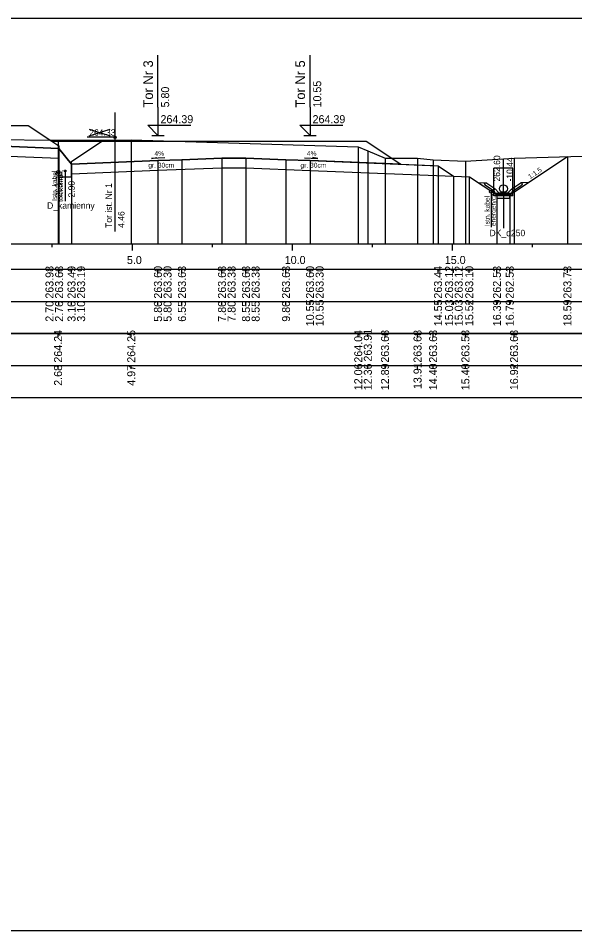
# Model space of a CAD drawing. Extents: x 6516023 to 6560129, y 5513077 to 5529206.
# Drawn here: x 6520504.42 to 6520521.81, y 5514451.16 to 5514479.66 of the extents above; entities that cross this region are included whole.
import ezdxf

# ---------------------------------------------------------------- set-up
doc = ezdxf.new("R2010")
doc.units = 0
for name, color, linetype in [('IR_default', 7, 'Continuous'), ('TOR_PRZEK_P-kable', 7, 'Continuous'), ('TOR_PRZEK_P-komponent', 7, 'Continuous'), ('TOR_PRZEK_P-odwodnienie', 7, 'Continuous'), ('TOR_PRZEK_P-opisy', 7, 'Continuous'), ('TOR_PRZEK_P-tabelka istniejace', 7, 'Continuous'), ('TOR_PRZEK_P-tabelka projektowane', 7, 'Continuous'), ('TOR_PRZEK_P-teren istniejacy', 7, 'Continuous'), ('TOR_PRZEK_P-tory istniejace', 7, 'Continuous'), ('TOR_PRZEK_P-tory projektowane', 7, 'Continuous'), ('TOR_PRZEK_P-uklad odniesienia', 7, 'Continuous'), ('TOR_PRZEK_P-warstwa ochronna I', 7, 'Continuous'), ('TOR_PRZEK_P-warstwa ochronna II', 7, 'Continuous'), ('TOR_RAMKI-ramka+tabelka 1', 7, 'Continuous')]:
    doc.layers.add(name, color=color, linetype=linetype)

msp = doc.modelspace()

# ---------------------------------------------------------------- linework, layer by layer
at = {"layer": 'IR_default'}
msp.add_lwpolyline([(6520504.232, 5514476.308), (6520504.738, 5514476.308), (6520505.472, 5514475.819), (6520505.688, 5514475.675), (6520505.688, 5514475.591), (6520506.088, 5514475.101), (6520506.088, 5514475.185), (6520507.038, 5514475.819), (6520510.032, 5514475.819), (6520510.538, 5514475.819), (6520510.719, 5514475.819), (6520511.788, 5514475.819), (6520514.782, 5514475.819), (6520515.288, 5514475.819), (6520515.445, 5514475.714), (6520516.373, 5514475.095), (6520517.369, 5514475.055), (6520517.538, 5514475.049), (6520518.021, 5514474.727), (6520518.522, 5514474.707), (6520519.378, 5514474.136), (6520519.778, 5514474.136), (6520521.579, 5514475.337)], dxfattribs=at)
at = {"layer": 'TOR_PRZEK_P-kable'}
for p, q in [((6520505.677, 5514474.851), (6520505.677, 5514473.877)), ((6520519.192, 5514474.239), (6520519.192, 5514473.129))]:
    msp.add_line(p, q, dxfattribs=at)
for centre in [(6520505.677, 5514474.851), (6520519.192, 5514474.239)]:
    msp.add_circle(centre, 0.05, dxfattribs=at)
at = {"layer": 'TOR_PRZEK_P-komponent'}
msp.add_lwpolyline([(6520497.188, 5514476.308), (6520500.688, 5514476.308), (6520501.238, 5514476.308), (6520504.738, 5514476.308), (6520505.472, 5514475.819), (6520510.538, 5514475.819), (6520511.788, 5514475.819), (6520515.288, 5514475.819), (6520516.373, 5514475.095), (6520513.538, 5514475.209), (6520512.788, 5514475.239), (6520511.538, 5514475.289), (6520510.788, 5514475.289), (6520509.538, 5514475.239), (6520508.788, 5514475.209), (6520506.088, 5514475.101), (6520505.688, 5514475.591), (6520502.988, 5514475.699), (6520502.238, 5514475.729), (6520501.018, 5514475.778), (6520499.688, 5514475.725), (6520498.938, 5514475.695), (6520496.098, 5514475.581), (6520496.098, 5514475.581)], close=True, dxfattribs=at)
at = {"layer": 'TOR_PRZEK_P-odwodnienie'}
for p, q in [((6520519.578, 5514474.206), (6520519.578, 5514475.25)), ((6520505.888, 5514474.886), (6520505.888, 5514473.948)), ((6520519.875, 5514474.973), (6520519.28, 5514474.971)), ((6520519.283, 5514474.107), (6520519.28, 5514474.971)), ((6520519.873, 5514474.107), (6520519.875, 5514474.973)), ((6520519.269, 5514474.265), (6520519.008, 5514474.44)), ((6520519.313, 5514474.332), (6520519.033, 5514474.519)), ((6520519.843, 5514474.332), (6520520.123, 5514474.519)), ((6520519.887, 5514474.265), (6520520.148, 5514474.44)), ((6520519.28, 5514474.282), (6520519.269, 5514474.265)), ((6520519.271, 5514474.301), (6520519.318, 5514474.325)), ((6520519.873, 5514474.186), (6520519.282, 5514474.186)), ((6520519.313, 5514474.332), (6520519.305, 5514474.319)), ((6520519.438, 5514474.206), (6520519.318, 5514474.325)), ((6520519.388, 5514474.136), (6520519.768, 5514474.136)), ((6520519.438, 5514474.206), (6520519.718, 5514474.206)), ((6520519.578, 5514474.206), (6520519.578, 5514473.102)), ((6520519.718, 5514474.206), (6520519.838, 5514474.325)), ((6520519.838, 5514474.325), (6520519.886, 5514474.301)), ((6520519.843, 5514474.332), (6520519.851, 5514474.319)), ((6520519.876, 5514474.282), (6520519.887, 5514474.265)), ((6520519.873, 5514474.106), (6520519.283, 5514474.106))]:
    msp.add_line(p, q, dxfattribs=at)
for points in [[(6520505.688, 5514475.591), (6520505.688, 5514474.701), (6520506.088, 5514474.701), (6520506.088, 5514475.101)], [(6520518.787, 5514474.531), (6520519.033, 5514474.519)], [(6520518.983, 5514474.492), (6520519.033, 5514474.519)], [(6520518.983, 5514474.492), (6520519.008, 5514474.44)], [(6520520.37, 5514474.531), (6520520.123, 5514474.519)], [(6520520.173, 5514474.492), (6520520.123, 5514474.519)], [(6520520.173, 5514474.492), (6520520.148, 5514474.44)], [(6520519.305, 5514474.319), (6520519.27, 5514474.301)], [(6520519.27, 5514474.301), (6520519.28, 5514474.282)], [(6520519.318, 5514474.206), (6520519.271, 5514474.301)], [(6520519.388, 5514474.136), (6520519.318, 5514474.206)], [(6520519.778, 5514474.136), (6520519.378, 5514474.136), (6520519.378, 5514474.036), (6520519.778, 5514474.036), (6520519.778, 5514474.136)], [(6520519.768, 5514474.136), (6520519.838, 5514474.206)], [(6520519.838, 5514474.206), (6520519.886, 5514474.301)], [(6520519.851, 5514474.319), (6520519.886, 5514474.301)], [(6520519.886, 5514474.301), (6520519.876, 5514474.282)]]:
    msp.add_lwpolyline(points, dxfattribs=at)
for centre, radius in [((6520505.888, 5514474.886), 0.03), ((6520519.578, 5514474.331), 0.125), ((6520519.578, 5514474.206), 0.035), ((6520519.578, 5514474.206), 0.03)]:
    msp.add_circle(centre, radius, dxfattribs=at)
at = {"layer": 'TOR_PRZEK_P-opisy'}
for points in [[(6520509.004, 5514475.292), (6520508.586, 5514475.273), (6520508.754, 5514475.302)], [(6520513.362, 5514475.295), (6520513.78, 5514475.275), (6520513.612, 5514475.304)]]:
    msp.add_lwpolyline(points, dxfattribs=at)
at = {"layer": 'TOR_PRZEK_P-tabelka istniejace'}
for p, q in [((6520505.668, 5514469.706), (6520505.668, 5514469.806)), ((6520507.954, 5514469.706), (6520507.954, 5514469.806)), ((6520515.045, 5514469.706), (6520515.045, 5514469.806)), ((6520515.344, 5514469.706), (6520515.344, 5514469.806)), ((6520515.881, 5514469.706), (6520515.881, 5514469.806)), ((6520516.897, 5514469.706), (6520516.897, 5514469.806)), ((6520517.383, 5514469.706), (6520517.383, 5514469.806)), ((6520518.392, 5514469.706), (6520518.392, 5514469.806)), ((6520519.912, 5514469.706), (6520519.912, 5514469.806)), ((6520452.163, 5514468.806), (6520545.963, 5514468.806)), ((6520505.668, 5514468.706), (6520505.668, 5514468.806)), ((6520507.954, 5514468.706), (6520507.954, 5514468.806)), ((6520515.045, 5514468.706), (6520515.045, 5514468.806)), ((6520515.344, 5514468.706), (6520515.344, 5514468.806)), ((6520515.881, 5514468.706), (6520515.881, 5514468.806)), ((6520516.897, 5514468.706), (6520516.897, 5514468.806)), ((6520517.383, 5514468.706), (6520517.383, 5514468.806)), ((6520518.392, 5514468.706), (6520518.392, 5514468.806)), ((6520519.912, 5514468.706), (6520519.912, 5514468.806))]:
    msp.add_line(p, q, dxfattribs=at)
for points in [[(6520505.668, 5514475.851), (6520505.668, 5514472.806), (6520505.668, 5514472.676), (6520505.668, 5514472.606)], [(6520507.954, 5514475.854), (6520507.954, 5514472.806), (6520507.954, 5514472.676), (6520507.954, 5514472.606)], [(6520515.045, 5514475.644), (6520515.045, 5514472.806), (6520515.045, 5514472.676), (6520515.045, 5514472.606)], [(6520515.344, 5514475.519), (6520515.344, 5514472.806), (6520515.344, 5514472.676), (6520515.344, 5514472.606)], [(6520515.881, 5514475.287), (6520515.881, 5514472.806), (6520515.881, 5514472.676), (6520515.881, 5514472.606)], [(6520516.897, 5514475.285), (6520516.897, 5514472.806), (6520516.897, 5514472.676), (6520516.897, 5514472.606)], [(6520519.912, 5514475.283), (6520519.912, 5514472.806), (6520519.912, 5514472.676), (6520519.912, 5514472.606)], [(6520517.383, 5514475.239), (6520517.383, 5514472.806), (6520517.383, 5514472.676), (6520517.383, 5514472.606)], [(6520518.392, 5514475.19), (6520518.392, 5514472.806), (6520518.392, 5514472.676), (6520518.392, 5514472.606)]]:
    msp.add_lwpolyline(points, dxfattribs=at)
msp.add_lwpolyline([(6520452.163, 5514469.806), (6520452.163, 5514467.806), (6520545.963, 5514467.806), (6520545.963, 5514469.806)], close=True, dxfattribs=at)
at = {"layer": 'TOR_PRZEK_P-tabelka projektowane'}
for p, q in [((6520505.688, 5514471.706), (6520505.688, 5514471.806)), ((6520505.688, 5514471.706), (6520505.688, 5514471.806)), ((6520506.088, 5514471.706), (6520506.088, 5514471.806)), ((6520506.088, 5514471.706), (6520506.088, 5514471.806)), ((6520508.788, 5514471.706), (6520508.788, 5514471.806)), ((6520508.788, 5514471.706), (6520508.788, 5514471.806)), ((6520509.538, 5514471.706), (6520509.538, 5514471.806)), ((6520510.788, 5514471.706), (6520510.788, 5514471.806)), ((6520510.788, 5514471.706), (6520510.788, 5514471.806)), ((6520511.538, 5514471.706), (6520511.538, 5514471.806)), ((6520511.538, 5514471.706), (6520511.538, 5514471.806)), ((6520512.788, 5514471.706), (6520512.788, 5514471.806)), ((6520513.538, 5514471.706), (6520513.538, 5514471.806)), ((6520513.538, 5514471.706), (6520513.538, 5514471.806)), ((6520517.538, 5514471.706), (6520517.538, 5514471.806)), ((6520518.021, 5514471.706), (6520518.021, 5514471.806)), ((6520518.021, 5514471.706), (6520518.021, 5514471.806)), ((6520518.512, 5514471.706), (6520518.512, 5514471.806)), ((6520519.378, 5514471.706), (6520519.378, 5514471.806)), ((6520519.778, 5514471.706), (6520519.778, 5514471.806)), ((6520521.579, 5514471.706), (6520521.579, 5514471.806)), ((6520452.163, 5514470.806), (6520545.963, 5514470.806)), ((6520505.688, 5514470.706), (6520505.688, 5514470.806)), ((6520505.688, 5514470.706), (6520505.688, 5514470.806)), ((6520506.088, 5514470.706), (6520506.088, 5514470.806)), ((6520506.088, 5514470.706), (6520506.088, 5514470.806)), ((6520508.788, 5514470.706), (6520508.788, 5514470.806)), ((6520508.788, 5514470.706), (6520508.788, 5514470.806)), ((6520509.538, 5514470.706), (6520509.538, 5514470.806)), ((6520510.788, 5514470.706), (6520510.788, 5514470.806)), ((6520510.788, 5514470.706), (6520510.788, 5514470.806)), ((6520511.538, 5514470.706), (6520511.538, 5514470.806)), ((6520511.538, 5514470.706), (6520511.538, 5514470.806)), ((6520512.788, 5514470.706), (6520512.788, 5514470.806)), ((6520513.538, 5514470.706), (6520513.538, 5514470.806)), ((6520513.538, 5514470.706), (6520513.538, 5514470.806)), ((6520517.538, 5514470.706), (6520517.538, 5514470.806)), ((6520518.021, 5514470.706), (6520518.021, 5514470.806)), ((6520518.021, 5514470.706), (6520518.021, 5514470.806)), ((6520518.512, 5514470.706), (6520518.512, 5514470.806)), ((6520519.378, 5514470.706), (6520519.378, 5514470.806)), ((6520519.778, 5514470.706), (6520519.778, 5514470.806)), ((6520521.579, 5514470.706), (6520521.579, 5514470.806))]:
    msp.add_line(p, q, dxfattribs=at)
for points in [[(6520505.688, 5514475.591), (6520505.688, 5514472.806), (6520505.688, 5514472.676), (6520505.688, 5514472.606)], [(6520505.688, 5514475.291), (6520505.688, 5514472.806), (6520505.688, 5514472.676), (6520505.688, 5514472.606)], [(6520510.788, 5514475.289), (6520510.788, 5514472.806), (6520510.788, 5514472.676), (6520510.788, 5514472.606)], [(6520511.538, 5514475.289), (6520511.538, 5514472.806), (6520511.538, 5514472.676), (6520511.538, 5514472.606)], [(6520521.579, 5514475.337), (6520521.579, 5514472.806), (6520521.579, 5514472.676), (6520521.579, 5514472.606)], [(6520506.088, 5514475.101), (6520506.088, 5514472.806), (6520506.088, 5514472.676), (6520506.088, 5514472.606)], [(6520508.788, 5514475.209), (6520508.788, 5514472.806), (6520508.788, 5514472.676), (6520508.788, 5514472.606)], [(6520509.538, 5514475.239), (6520509.538, 5514472.806), (6520509.538, 5514472.676), (6520509.538, 5514472.606)], [(6520510.788, 5514474.989), (6520510.788, 5514472.806), (6520510.788, 5514472.676), (6520510.788, 5514472.606)], [(6520511.538, 5514474.989), (6520511.538, 5514472.806), (6520511.538, 5514472.676), (6520511.538, 5514472.606)], [(6520512.788, 5514475.239), (6520512.788, 5514472.806), (6520512.788, 5514472.676), (6520512.788, 5514472.606)], [(6520513.538, 5514475.209), (6520513.538, 5514472.806), (6520513.538, 5514472.676), (6520513.538, 5514472.606)], [(6520517.538, 5514475.049), (6520517.538, 5514472.806), (6520517.538, 5514472.676), (6520517.538, 5514472.606)], [(6520506.088, 5514474.801), (6520506.088, 5514472.806), (6520506.088, 5514472.676), (6520506.088, 5514472.606)], [(6520508.788, 5514474.909), (6520508.788, 5514472.806), (6520508.788, 5514472.676), (6520508.788, 5514472.606)], [(6520513.538, 5514474.906), (6520513.538, 5514472.806), (6520513.538, 5514472.676), (6520513.538, 5514472.606)], [(6520518.021, 5514474.727), (6520518.021, 5514472.806), (6520518.021, 5514472.676), (6520518.021, 5514472.606)], [(6520518.021, 5514474.727), (6520518.021, 5514472.806), (6520518.021, 5514472.676), (6520518.021, 5514472.606)], [(6520518.512, 5514474.707), (6520518.512, 5514473.377), (6520518.512, 5514473.247), (6520518.512, 5514472.606)], [(6520519.378, 5514474.136), (6520519.378, 5514472.806), (6520519.378, 5514472.676), (6520519.378, 5514472.606)], [(6520519.778, 5514474.136), (6520519.778, 5514472.806), (6520519.778, 5514472.676), (6520519.778, 5514472.606)]]:
    msp.add_lwpolyline(points, dxfattribs=at)
msp.add_lwpolyline([(6520452.163, 5514471.806), (6520452.163, 5514469.806), (6520545.963, 5514469.806), (6520545.963, 5514471.806)], close=True, dxfattribs=at)
at = {"layer": 'TOR_PRZEK_P-teren istniejacy'}
msp.add_lwpolyline([(6520486.068, 5514475.13), (6520489.24, 5514475.393), (6520491.172, 5514475.066), (6520492.395, 5514475.268), (6520493.025, 5514474.9), (6520494.116, 5514474.124), (6520495.014, 5514474.682), (6520495.538, 5514474.96), (6520495.877, 5514475.03), (6520496.371, 5514475.087), (6520497.1, 5514475.451), (6520497.746, 5514475.771), (6520503.542, 5514475.871), (6520505.668, 5514475.851), (6520507.954, 5514475.854), (6520515.045, 5514475.644), (6520515.344, 5514475.519), (6520515.881, 5514475.287), (6520516.897, 5514475.285), (6520517.383, 5514475.239), (6520518.392, 5514475.19), (6520519.912, 5514475.283), (6520522.397, 5514475.364)], dxfattribs=at)
at = {"layer": 'TOR_PRZEK_P-tory istniejace'}
for p, q in [((6520507.442, 5514476.714), (6520507.442, 5514472.993)), ((6520506.643, 5514475.985), (6520507.295, 5514476.188)), ((6520506.643, 5514476.188), (6520507.295, 5514475.985)), ((6520507.443, 5514475.938), (6520506.577, 5514475.938))]:
    msp.add_line(p, q, dxfattribs=at)
msp.add_circle((6520507.443, 5514475.938), 0.035, dxfattribs=at)
at = {"layer": 'TOR_PRZEK_P-tory projektowane'}
for p, q in [((6520508.788, 5514476.876), (6520508.788, 5514478.508)), ((6520513.538, 5514476.876), (6520513.538, 5514478.508)), ((6520508.788, 5514476.876), (6520508.788, 5514475.999)), ((6520513.538, 5514476.876), (6520513.538, 5514475.999)), ((6520508.788, 5514475.999), (6520508.469, 5514476.318)), ((6520508.469, 5514476.318), (6520509.813, 5514476.318)), ((6520513.538, 5514475.999), (6520513.219, 5514476.318)), ((6520513.219, 5514476.318), (6520514.563, 5514476.318)), ((6520508.596, 5514475.999), (6520508.98, 5514475.999)), ((6520513.346, 5514475.999), (6520513.73, 5514475.999))]:
    msp.add_line(p, q, dxfattribs=at)
at = {"layer": 'TOR_PRZEK_P-uklad odniesienia'}
for p, q in [((6520455.963, 5514472.606), (6520545.963, 5514472.606)), ((6520505.488, 5514472.506), (6520505.488, 5514472.606)), ((6520507.988, 5514472.406), (6520507.988, 5514472.606)), ((6520510.488, 5514472.506), (6520510.488, 5514472.606)), ((6520512.988, 5514472.406), (6520512.988, 5514472.606)), ((6520515.488, 5514472.506), (6520515.488, 5514472.606)), ((6520517.988, 5514472.406), (6520517.988, 5514472.606)), ((6520520.488, 5514472.506), (6520520.488, 5514472.606))]:
    msp.add_line(p, q, dxfattribs=at)
at = {"layer": 'TOR_PRZEK_P-warstwa ochronna I'}
for points in [[(6520494.459, 5514475.216), (6520498.938, 5514475.395), (6520501.018, 5514475.478), (6520505.688, 5514475.291)], [(6520506.088, 5514474.801), (6520508.788, 5514474.909), (6520510.788, 5514474.989), (6520511.538, 5514474.989), (6520513.538, 5514474.906), (6520518.021, 5514474.727)]]:
    msp.add_lwpolyline(points, dxfattribs=at)
at = {"layer": 'TOR_PRZEK_P-warstwa ochronna II'}
msp.add_lwpolyline([(6520502.988, 5514475.699), (6520505.688, 5514475.591), (6520506.088, 5514475.101), (6520508.788, 5514475.209), (6520509.538, 5514475.239), (6520510.788, 5514475.289), (6520511.538, 5514475.289), (6520512.788, 5514475.239), (6520513.538, 5514475.209), (6520517.538, 5514475.049), (6520518.021, 5514474.727), (6520518.522, 5514474.707), (6520518.787, 5514474.531), (6520519.378, 5514474.136), (6520519.778, 5514474.136), (6520521.579, 5514475.337)], dxfattribs=at)
at = {"layer": 'TOR_RAMKI-ramka+tabelka 1'}
msp.add_lwpolyline([(6520449.513, 5514479.656), (6520697.013, 5514479.656), (6520697.013, 5514451.156), (6520449.513, 5514451.156)], close=True, dxfattribs=at)

# ---------------------------------------------------------------- texts
at = {"layer": 'TOR_PRZEK_P-kable'}
for s, height, p in [('Istn. kabel', 0.14999, (6520505.632, 5514473.953)), ('telekomun.', 0.15, (6520505.826, 5514473.925)), ('energetycz.', 0.14999, (6520519.341, 5514473.165)), ('Istn. kabel', 0.14999, (6520519.147, 5514473.165))]:
    msp.add_text(s, height=height, rotation=90.0511, dxfattribs=at).set_placement(p)
at = {"layer": 'TOR_PRZEK_P-odwodnienie'}
for s, rotation, p in [('262.60', 90, (6520519.478, 5514474.556)), ('-10.44', 90, (6520519.878, 5514474.556)), ('263.28', 90, (6520505.788, 5514474.057)), ('2.90', 90, (6520506.188, 5514474.057)), ('D_kamienny', 360, (6520505.326, 5514473.706)), ('DK_d250', 360, (6520519.146, 5514472.849))]:
    msp.add_text(s, height=0.2, rotation=rotation, dxfattribs=at).set_placement(p)
at = {"layer": 'TOR_PRZEK_P-opisy'}
for s, rotation, p in [('4%', 0.1515, (6520508.681, 5514475.358)), ('4%', 359.8485, (6520513.441, 5514475.36)), ('1:1,5', 34.0701, (6520520.415, 5514474.627))]:
    msp.add_text(s, height=0.15, rotation=rotation, dxfattribs=at).set_placement(p)
at = {"layer": 'TOR_PRZEK_P-tabelka istniejace'}
for s, p in [('264.24', (6520505.793, 5514468.899)), ('264.25', (6520508.079, 5514468.897)), ('264.04', (6520515.17, 5514468.899)), ('263.91', (6520515.469, 5514468.933)), ('263.68', (6520516.006, 5514468.898)), ('263.68', (6520517.022, 5514468.898)), ('263.63', (6520517.508, 5514468.898)), ('263.58', (6520518.517, 5514468.898)), ('263.68', (6520520.037, 5514468.898)), ('2.68', (6520505.793, 5514468.177)), ('4.97', (6520508.079, 5514468.178)), ('12.06', (6520515.17, 5514468.038)), ('12.36', (6520515.469, 5514468.038)), ('12.89', (6520516.006, 5514468.038)), ('13.91', (6520517.022, 5514468.073)), ('14.40', (6520517.508, 5514468.038)), ('15.40', (6520518.517, 5514468.038)), ('16.92', (6520520.037, 5514468.04))]:
    msp.add_text(s, height=0.25, rotation=90, dxfattribs=at).set_placement(p)
at = {"layer": 'TOR_PRZEK_P-tabelka projektowane'}
for s, p in [('263.98', (6520505.525, 5514470.898)), ('263.68', (6520505.825, 5514470.898)), ('263.49', (6520506.213, 5514470.898)), ('263.19', (6520506.513, 5514470.898)), ('263.60', (6520508.913, 5514470.898)), ('263.30', (6520509.213, 5514470.898)), ('263.63', (6520509.663, 5514470.898)), ('263.68', (6520510.913, 5514470.898)), ('263.38', (6520511.213, 5514470.898)), ('263.68', (6520511.663, 5514470.898)), ('263.38', (6520511.963, 5514470.898)), ('263.63', (6520512.913, 5514470.898)), ('263.60', (6520513.663, 5514470.898)), ('263.30', (6520513.963, 5514470.898)), ('263.44', (6520517.663, 5514470.899)), ('263.12', (6520518.008, 5514470.9)), ('263.12', (6520518.308, 5514470.9)), ('263.10', (6520518.637, 5514470.898)), ('262.53', (6520519.503, 5514470.898)), ('262.53', (6520519.903, 5514470.898)), ('263.73', (6520521.704, 5514470.898)), ('2.70', (6520505.525, 5514470.178)), ('2.70', (6520505.825, 5514470.178)), ('3.10', (6520506.213, 5514470.178)), ('3.10', (6520506.513, 5514470.178)), ('5.80', (6520508.913, 5514470.178)), ('5.80', (6520509.213, 5514470.178)), ('6.55', (6520509.663, 5514470.177)), ('7.80', (6520510.913, 5514470.178)), ('7.80', (6520511.213, 5514470.178)), ('8.55', (6520511.663, 5514470.177)), ('8.55', (6520511.963, 5514470.177)), ('9.80', (6520512.913, 5514470.178)), ('10.55', (6520513.663, 5514470.037)), ('10.55', (6520513.963, 5514470.037)), ('14.55', (6520517.663, 5514470.037)), ('15.03', (6520518.008, 5514470.038)), ('15.03', (6520518.308, 5514470.038)), ('15.52', (6520518.637, 5514470.04)), ('16.39', (6520519.503, 5514470.038)), ('16.79', (6520519.903, 5514470.038)), ('18.59', (6520521.704, 5514470.038))]:
    msp.add_text(s, height=0.25, rotation=90, dxfattribs=at).set_placement(p)
at = {"layer": 'TOR_PRZEK_P-tory istniejace'}
msp.add_text('264.33', height=0.2, dxfattribs=at).set_placement((6520506.643, 5514475.988))
for s, rotation, p in [('Tor ist. Nr 1', 90.0511, (6520507.349, 5514473.108)), ('4.46', 90, (6520507.743, 5514473.108))]:
    msp.add_text(s, height=0.2, rotation=rotation, dxfattribs=at).set_placement(p)
at = {"layer": 'TOR_PRZEK_P-tory projektowane'}
for s, height, p in [('Tor Nr 3', 0.3, (6520508.633, 5514476.87)), ('Tor Nr 5', 0.3, (6520513.383, 5514476.87)), ('10.55', 0.25, (6520513.888, 5514476.869)), ('5.80', 0.25, (6520509.138, 5514476.869))]:
    msp.add_text(s, height=height, rotation=90, dxfattribs=at).set_placement(p)
for p in [(6520508.868, 5514476.379), (6520513.618, 5514476.379)]:
    msp.add_text('264.39', height=0.25, dxfattribs=at).set_placement(p)
at = {"layer": 'TOR_PRZEK_P-uklad odniesienia'}
for s, p in [('5.0', (6520507.819, 5514471.981)), ('10.0', (6520512.749, 5514471.981)), ('15.0', (6520517.749, 5514471.981))]:
    msp.add_text(s, height=0.25, dxfattribs=at).set_placement(p)
at = {"layer": 'TOR_PRZEK_P-warstwa ochronna I'}
for p in [(6520508.486, 5514474.992), (6520513.24, 5514474.992)]:
    msp.add_text('gr. 30cm', height=0.15, dxfattribs=at).set_placement(p)

doc.saveas('drawing.dxf')
